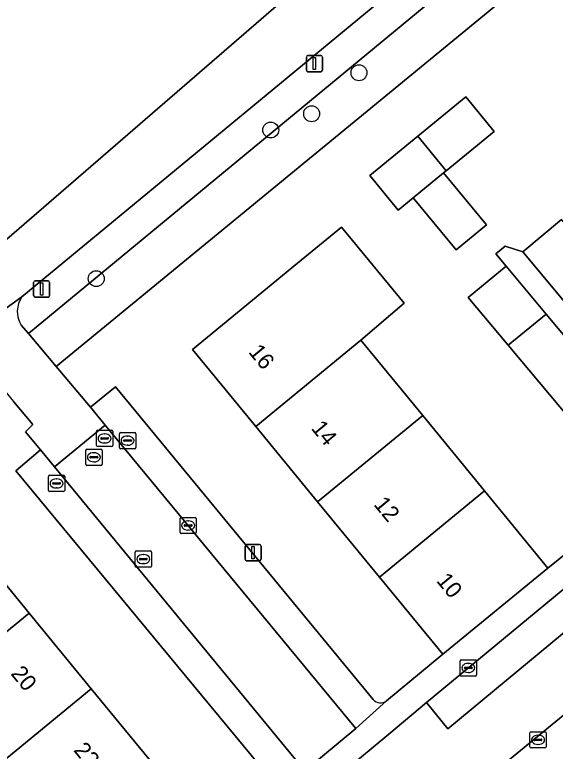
# Model space of a CAD drawing. Extents: x 159039 to 160102, y 381214 to 382524.
# Drawn here: x 159634.45 to 159667.67, y 381946.85 to 381992.12 of the extents above; entities that cross this region are included whole.
import ezdxf

# ---------------------------------------------------------------- set-up
doc = ezdxf.new("R2010")
doc.units = 0
for name, color, linetype in [('IMGEO_Boom', 7, 'Continuous'), ('IMGEO_Brandkraan', 7, 'Continuous'), ('IMGEO_Erf', 7, 'Continuous'), ('IMGEO_Groenvoorziening', 7, 'Continuous'), ('IMGEO_Haag', 7, 'Continuous'), ('IMGEO_Kolk', 7, 'Continuous'), ('IMGEO_Lichtmast', 7, 'Continuous'), ('IMGEO_Pand', 7, 'Continuous'), ('IMGEO_Pand_nummerreeks', 7, 'Continuous'), ('IMGEO_Parkeervlak_open', 7, 'Continuous'), ('IMGEO_Rijbaan_lokaal_open', 7, 'Continuous'), ('IMGEO_Rioolput', 7, 'Continuous'), ('IMGEO_Voetpad_gesloten', 7, 'Continuous'), ('IMGEO_Voetpad_open', 7, 'Continuous')]:
    doc.layers.add(name, color=color, linetype=linetype)

msp = doc.modelspace()

# ---------------------------------------------------------------- linework, layer by layer
at = {"layer": 'IMGEO_Boom'}
for centre in [(159655.61, 381988.55), (159652.7, 381986.03), (159650.184, 381985.031), (159639.459, 381975.896)]:
    msp.add_circle(centre, 0.489, dxfattribs=at)
at = {"layer": 'IMGEO_Brandkraan'}
for p, q in [((159636.52, 381962.882), (159636.52, 381963.734)), ((159636.595, 381963.808), (159637.447, 381963.808)), ((159637.008, 381963.588), (159637.033, 381963.588)), ((159637.521, 381963.734), (159637.521, 381962.882)), ((159636.779, 381963.302), (159636.779, 381963.314)), ((159637.217, 381963.265), (159636.819, 381963.265)), ((159636.822, 381963.351), (159637.22, 381963.351)), ((159637.031, 381963.028), (159637.006, 381963.028)), ((159637.263, 381963.314), (159637.263, 381963.302)), ((159637.447, 381962.808), (159636.595, 381962.808))]:
    msp.add_line(p, q, dxfattribs=at)
for points in [[(159636.52, 381962.882), (159636.52, 381963.734)], [(159636.595, 381963.808), (159637.447, 381963.808)], [(159637.521, 381963.734), (159637.521, 381962.882)], [(159637.447, 381962.808), (159636.595, 381962.808)]]:
    msp.add_lwpolyline(points, dxfattribs=at)
for centre, radius, start, end in [((159636.597, 381963.732), 0.0765, 91.552, 178.448), ((159636.597, 381963.732), 0.0765, 91.552, 178.448), ((159637.445, 381963.732), 0.0765, 1.552, 88.448), ((159637.445, 381963.732), 0.0765, 1.552, 88.448), ((159636.819, 381963.311), 0.0403, 85.8775, 175.7526), ((159636.816, 381963.301), 0.0366, 178.938, 274.7102), ((159637.22, 381963.308), 0.043, 264.8664, 352.4533), ((159637.224, 381963.313), 0.0386, 1.7309, 96.639), ((159636.597, 381962.884), 0.0765, 181.552, 268.448), ((159636.597, 381962.884), 0.0765, 181.552, 268.448), ((159637.445, 381962.884), 0.0765, 271.552, 358.448), ((159637.445, 381962.884), 0.0765, 271.552, 358.448)]:
    msp.add_arc(centre, radius, start, end, dxfattribs=at)
for centre, major_axis, ratio, start_param, end_param in [((159637.007, 381963.308), (-0.387, 0.002), 0.722429, 4.712389, 7.853982), ((159637.032, 381963.308), (-0.39, 0.002), 0.717154, 1.570796, 4.712389)]:
    msp.add_ellipse(centre, major_axis=major_axis, ratio=ratio, start_param=start_param, end_param=end_param, dxfattribs=at)
at = {"layer": 'IMGEO_Erf'}
for points in [[(159676.089, 381981.136), (159674.624, 381979.92), (159670.79, 381984.538), (159672.256, 381985.755), (159668.328, 381990.489), (159674.746, 381995.814), (159678.673, 381991.081), (159682.507, 381986.461), (159686.34, 381981.841), (159690.27, 381977.104), (159690.986, 381977.662), (159674.686, 381997.436), (159674.355, 381997.153), (159672.361, 381999.556), (159669.966, 381997.589), (159636.992, 381970.499), (159639.113, 381967.99), (159640.637, 381969.242), (159656.487, 381950.033)], [(159668.58, 381967.254), (159664.779, 381971.797), (159662.328, 381974.727), (159664.647, 381976.667), (159664.02, 381977.417), (159664.585, 381977.889), (159665.677, 381977.539), (159668.052, 381979.53)], [(159657.296, 381949.939), (159660.763, 381952.805), (159656.868, 381957.548), (159653.068, 381962.174), (159649.268, 381966.8), (159645.373, 381971.542), (159651.831, 381976.847), (159654.536, 381979.068), (159658.384, 381974.383), (159655.725, 381972.106), (159659.525, 381967.48), (159663.326, 381962.853), (159667.222, 381958.11), (159672.822, 381962.633)], [(159650.449, 381944.826), (159634.526, 381964.085), (159636.038, 381965.377), (159635.113, 381966.486), (159635.563, 381966.926), (159634.375, 381968.349)], [(159631.428, 381960.105), (159635.34, 381955.339), (159639.157, 381950.688), (159642.973, 381946.038), (159646.885, 381941.272), (159650.398, 381944.197)]]:
    msp.add_lwpolyline(points, dxfattribs=at)
msp.add_lwpolyline([(159658.947, 381980.863), (159658.024, 381980.105), (159656.275, 381982.235), (159659.22, 381984.655), (159662.167, 381987.075), (159663.917, 381984.945), (159660.97, 381982.525), (159660.81, 381982.394), (159663.438, 381979.195), (159661.575, 381977.664)], close=True, dxfattribs=at)
msp.add_arc((159656.94, 381950.399), 0.582, 218.981, 307.7637, dxfattribs=at)
at = {"layer": 'IMGEO_Groenvoorziening'}
for points in [[(159663.228, 382008.066), (159638.888, 382032.053), (159639.757, 382027.362), (159638.505, 382025.839), (159632.643, 382031.327), (159632.362, 382031.593), (159629.564, 382028.567), (159620.302, 382018.552), (159618.104, 382020.584), (159616.879, 382019.259), (159616.37, 382018.709), (159625.255, 382010.496), (159623.061, 382007.853), (159624.421, 382006.61), (159626.624, 382004.573), (159604.904, 381981.084), (159606.447, 381979.593), (159609.529, 381976.617), (159620.126, 381966.384), (159657.794, 381998.953), (159659.089, 382000), (159664.09, 382004.24), (159664.309, 382004.099)], [(159673.322, 382006.531), (159666.985, 382001.296), (159665.416, 382000), (159664.577, 381999.307), (159665.847, 381997.761), (159635.288, 381972.515), (159636.992, 381970.499), (159669.966, 381997.589)], [(159665.847, 381997.761), (159664.577, 381999.307), (159634.896, 381974.787)], [(159634.847, 381973.036), (159635.288, 381972.515), (159665.847, 381997.761)]]:
    msp.add_lwpolyline(points, dxfattribs=at)
msp.add_arc((159636.2, 381973.874), 1.592, 145.0161, 211.778, dxfattribs=at)
at = {"layer": 'IMGEO_Haag'}
msp.add_lwpolyline([(159673.322, 382006.531), (159666.985, 382001.296), (159665.416, 382000), (159664.577, 381999.307), (159665.847, 381997.761), (159635.288, 381972.515), (159636.992, 381970.499), (159669.966, 381997.589)], dxfattribs=at)
at = {"layer": 'IMGEO_Kolk'}
for p, q in [((159644.61, 381960.295), (159644.61, 381961.147)), ((159644.685, 381961.221), (159645.537, 381961.221)), ((159645.611, 381961.147), (159645.611, 381960.295)), ((159644.869, 381960.715), (159644.869, 381960.727)), ((159645.307, 381960.678), (159644.909, 381960.678)), ((159644.912, 381960.764), (159645.31, 381960.764)), ((159645.098, 381961.001), (159645.123, 381961.001)), ((159645.353, 381960.727), (159645.353, 381960.715)), ((159645.537, 381960.221), (159644.685, 381960.221)), ((159645.121, 381960.441), (159645.096, 381960.441)), ((159641.853, 381958.231), (159641.853, 381959.083)), ((159641.928, 381959.157), (159642.78, 381959.157)), ((159642.341, 381958.937), (159642.366, 381958.937)), ((159642.854, 381959.083), (159642.854, 381958.231)), ((159642.112, 381958.651), (159642.112, 381958.663)), ((159642.55, 381958.614), (159642.152, 381958.614)), ((159642.155, 381958.7), (159642.553, 381958.7)), ((159642.596, 381958.663), (159642.596, 381958.651)), ((159642.78, 381958.157), (159641.928, 381958.157)), ((159642.364, 381958.377), (159642.339, 381958.377)), ((159661.829, 381951.541), (159661.829, 381952.393)), ((159661.904, 381952.467), (159662.756, 381952.467)), ((159662.317, 381952.247), (159662.342, 381952.247)), ((159662.83, 381952.393), (159662.83, 381951.541)), ((159662.088, 381951.961), (159662.088, 381951.973)), ((159662.526, 381951.924), (159662.128, 381951.924)), ((159662.131, 381952.01), (159662.529, 381952.01)), ((159662.34, 381951.687), (159662.315, 381951.687)), ((159662.572, 381951.973), (159662.572, 381951.961)), ((159662.756, 381951.467), (159661.904, 381951.467)), ((159666.114, 381947.124), (159666.114, 381947.976)), ((159666.189, 381948.05), (159667.041, 381948.05)), ((159667.115, 381947.976), (159667.115, 381947.124)), ((159666.373, 381947.544), (159666.373, 381947.556)), ((159666.416, 381947.593), (159666.814, 381947.593)), ((159666.602, 381947.83), (159666.627, 381947.83)), ((159666.857, 381947.556), (159666.857, 381947.544)), ((159666.811, 381947.507), (159666.413, 381947.507)), ((159666.625, 381947.27), (159666.6, 381947.27)), ((159667.041, 381947.05), (159666.189, 381947.05))]:
    msp.add_line(p, q, dxfattribs=at)
for points in [[(159644.61, 381960.295), (159644.61, 381961.147)], [(159644.685, 381961.221), (159645.537, 381961.221)], [(159645.611, 381961.147), (159645.611, 381960.295)], [(159645.537, 381960.221), (159644.685, 381960.221)], [(159641.853, 381958.231), (159641.853, 381959.083)], [(159641.928, 381959.157), (159642.78, 381959.157)], [(159642.854, 381959.083), (159642.854, 381958.231)], [(159642.78, 381958.157), (159641.928, 381958.157)], [(159661.829, 381951.541), (159661.829, 381952.393)], [(159661.904, 381952.467), (159662.756, 381952.467)], [(159662.83, 381952.393), (159662.83, 381951.541)], [(159662.756, 381951.467), (159661.904, 381951.467)], [(159666.114, 381947.124), (159666.114, 381947.976)], [(159666.189, 381948.05), (159667.041, 381948.05)], [(159667.115, 381947.976), (159667.115, 381947.124)], [(159667.041, 381947.05), (159666.189, 381947.05)]]:
    msp.add_lwpolyline(points, dxfattribs=at)
for centre, radius, start, end in [((159644.687, 381961.145), 0.0765, 91.552, 178.448), ((159644.687, 381961.145), 0.0765, 91.552, 178.448), ((159645.535, 381961.145), 0.0765, 1.552, 88.448), ((159645.535, 381961.145), 0.0765, 1.552, 88.448), ((159644.909, 381960.724), 0.0403, 85.8775, 175.7526), ((159644.906, 381960.714), 0.0366, 178.938, 274.7102), ((159645.31, 381960.721), 0.043, 264.8664, 352.4533), ((159645.314, 381960.726), 0.0386, 1.7309, 96.639), ((159644.687, 381960.297), 0.0765, 181.552, 268.448), ((159644.687, 381960.297), 0.0765, 181.552, 268.448), ((159645.535, 381960.297), 0.0765, 271.552, 358.448), ((159645.535, 381960.297), 0.0765, 271.552, 358.448), ((159641.93, 381959.081), 0.0765, 91.552, 178.448), ((159641.93, 381959.081), 0.0765, 91.552, 178.448), ((159642.778, 381959.081), 0.0765, 1.552, 88.448), ((159642.778, 381959.081), 0.0765, 1.552, 88.448), ((159642.152, 381958.66), 0.0403, 85.8775, 175.7526), ((159642.149, 381958.65), 0.0366, 178.938, 274.7102), ((159642.553, 381958.657), 0.043, 264.8664, 352.4533), ((159642.557, 381958.662), 0.0386, 1.7309, 96.639), ((159641.93, 381958.233), 0.0765, 181.552, 268.448), ((159641.93, 381958.233), 0.0765, 181.552, 268.448), ((159642.778, 381958.233), 0.0765, 271.552, 358.448), ((159642.778, 381958.233), 0.0765, 271.552, 358.448), ((159661.906, 381952.391), 0.0765, 91.552, 178.448), ((159661.906, 381952.391), 0.0765, 91.552, 178.448), ((159662.754, 381952.391), 0.0765, 1.552, 88.448), ((159662.754, 381952.391), 0.0765, 1.552, 88.448), ((159662.128, 381951.97), 0.0403, 85.8775, 175.7526), ((159662.125, 381951.96), 0.0366, 178.938, 274.7102), ((159662.529, 381951.967), 0.043, 264.8664, 352.4533), ((159662.533, 381951.972), 0.0386, 1.7309, 96.639), ((159661.906, 381951.543), 0.0765, 181.552, 268.448), ((159661.906, 381951.543), 0.0765, 181.552, 268.448), ((159662.754, 381951.543), 0.0765, 271.552, 358.448), ((159662.754, 381951.543), 0.0765, 271.552, 358.448), ((159666.191, 381947.974), 0.0765, 91.552, 178.448), ((159666.191, 381947.974), 0.0765, 91.552, 178.448), ((159667.039, 381947.974), 0.0765, 1.552, 88.448), ((159667.039, 381947.974), 0.0765, 1.552, 88.448), ((159666.413, 381947.553), 0.0403, 85.8775, 175.7526), ((159666.41, 381947.543), 0.0366, 178.938, 274.7102), ((159666.814, 381947.55), 0.043, 264.8664, 352.4533), ((159666.818, 381947.555), 0.0386, 1.7309, 96.639), ((159666.191, 381947.126), 0.0765, 181.552, 268.448), ((159666.191, 381947.126), 0.0765, 181.552, 268.448), ((159667.039, 381947.126), 0.0765, 271.552, 358.448), ((159667.039, 381947.126), 0.0765, 271.552, 358.448)]:
    msp.add_arc(centre, radius, start, end, dxfattribs=at)
for centre, major_axis, ratio, start_param, end_param in [((159645.097, 381960.721), (-0.387, 0.002), 0.722429, 4.712389, 7.853982), ((159645.122, 381960.721), (-0.39, 0.002), 0.717154, 1.570796, 4.712389), ((159642.34, 381958.657), (-0.387, 0.002), 0.722429, 4.712389, 7.853982), ((159642.365, 381958.657), (-0.39, 0.002), 0.717154, 1.570796, 4.712389), ((159662.316, 381951.967), (-0.387, 0.002), 0.722429, 4.712389, 7.853982), ((159662.341, 381951.967), (-0.39, 0.002), 0.717154, 1.570796, 4.712389), ((159666.601, 381947.55), (-0.387, 0.002), 0.722429, 4.712389, 7.853982), ((159666.626, 381947.55), (-0.39, 0.002), 0.717154, 1.570796, 4.712389)]:
    msp.add_ellipse(centre, major_axis=major_axis, ratio=ratio, start_param=start_param, end_param=end_param, dxfattribs=at)
at = {"layer": 'IMGEO_Lichtmast'}
for p, q in [((159652.375, 381988.716), (159652.375, 381989.516)), ((159652.375, 381989.516), (159652.375, 381988.716)), ((159652.475, 381989.616), (159653.265, 381989.616)), ((159653.265, 381989.616), (159652.475, 381989.616)), ((159653.365, 381989.516), (159653.365, 381988.716)), ((159653.365, 381988.716), (159653.365, 381989.516)), ((159653.265, 381988.616), (159652.475, 381988.616)), ((159652.475, 381988.616), (159653.265, 381988.616)), ((159635.607, 381974.864), (159635.607, 381975.664)), ((159635.607, 381975.664), (159635.607, 381974.864)), ((159635.707, 381975.764), (159636.497, 381975.764)), ((159636.497, 381975.764), (159635.707, 381975.764)), ((159636.597, 381975.664), (159636.597, 381974.864)), ((159636.597, 381974.864), (159636.597, 381975.664)), ((159636.497, 381974.764), (159635.707, 381974.764)), ((159635.707, 381974.764), (159636.497, 381974.764)), ((159648.604, 381958.658), (159648.604, 381959.458)), ((159648.604, 381959.458), (159648.604, 381958.658)), ((159648.704, 381959.558), (159649.494, 381959.558)), ((159649.494, 381959.558), (159648.704, 381959.558)), ((159649.594, 381959.458), (159649.594, 381958.658)), ((159649.594, 381958.658), (159649.594, 381959.458)), ((159649.494, 381958.558), (159648.704, 381958.558)), ((159648.704, 381958.558), (159649.494, 381958.558))]:
    msp.add_line(p, q, dxfattribs=at)
for points in [[(159652.795, 381989.491), (159652.945, 381989.491), (159652.945, 381988.741), (159652.795, 381988.741), (159652.795, 381989.491)], [(159636.027, 381975.639), (159636.177, 381975.639), (159636.177, 381974.889), (159636.027, 381974.889), (159636.027, 381975.639)], [(159649.024, 381959.433), (159649.174, 381959.433), (159649.174, 381958.683), (159649.024, 381958.683), (159649.024, 381959.433)]]:
    msp.add_lwpolyline(points, dxfattribs=at)
for centre, start, end in [((159652.475, 381989.516), 90, 180), ((159652.475, 381989.516), 90, 180), ((159653.265, 381989.516), 0, 90), ((159653.265, 381989.516), 360, 90), ((159652.475, 381988.716), 180, 270), ((159652.475, 381988.716), 180, 270), ((159653.265, 381988.716), 270, 0), ((159653.265, 381988.716), 270, 0), ((159635.707, 381975.664), 90, 180), ((159635.707, 381975.664), 90, 180), ((159636.497, 381975.664), 0, 90), ((159636.497, 381975.664), 360, 90), ((159635.707, 381974.864), 180, 270), ((159635.707, 381974.864), 180, 270), ((159636.497, 381974.864), 270, 0), ((159636.497, 381974.864), 270, 0), ((159648.704, 381959.458), 90, 180), ((159648.704, 381959.458), 90, 180), ((159649.494, 381959.458), 0, 90), ((159649.494, 381959.458), 360, 90), ((159648.704, 381958.658), 180, 270), ((159648.704, 381958.658), 180, 270), ((159649.494, 381958.658), 270, 0), ((159649.494, 381958.658), 270, 0)]:
    msp.add_arc(centre, 0.1, start, end, dxfattribs=at)
at = {"layer": 'IMGEO_Pand'}
for points in [[(159659.22, 381984.655), (159660.97, 381982.525), (159663.917, 381984.945), (159662.167, 381987.075)], [(159660.97, 381982.525), (159659.22, 381984.655), (159656.275, 381982.235), (159658.024, 381980.105), (159658.947, 381980.863), (159660.81, 381982.394)], [(159660.81, 381982.394), (159658.947, 381980.863), (159661.575, 381977.664), (159663.438, 381979.195)], [(159670.554, 381976.544), (159668.052, 381979.53), (159665.677, 381977.539), (159668.169, 381974.565)], [(159649.268, 381966.8), (159655.725, 381972.106), (159658.384, 381974.383), (159654.536, 381979.068), (159651.831, 381976.847), (159645.373, 381971.542)], [(159664.779, 381971.797), (159667.115, 381973.717), (159664.647, 381976.667), (159662.328, 381974.727)], [(159664.779, 381971.797), (159668.58, 381967.254), (159670.9, 381969.194), (159667.115, 381973.717)], [(159653.068, 381962.174), (159659.525, 381967.48), (159655.725, 381972.106), (159649.268, 381966.8)], [(159663.326, 381962.853), (159659.525, 381967.48), (159653.068, 381962.174), (159656.868, 381957.548)], [(159663.326, 381962.853), (159656.868, 381957.548), (159660.763, 381952.805), (159667.222, 381958.11)], [(159635.34, 381955.339), (159631.428, 381960.105), (159624.947, 381954.786), (159622.647, 381952.898), (159626.558, 381948.133), (159628.858, 381950.02)], [(159632.675, 381945.37), (159639.157, 381950.688), (159635.34, 381955.339), (159628.858, 381950.02)], [(159636.491, 381940.72), (159642.973, 381946.038), (159639.157, 381950.688), (159632.675, 381945.37)]]:
    msp.add_lwpolyline(points, close=True, dxfattribs=at)
at = {"layer": 'IMGEO_Parkeervlak_open'}
msp.add_lwpolyline([(159692.556, 381969.219), (159675.735, 381955.294), (159672.054, 381952.235), (159658.001, 381940.7)], dxfattribs=at)
msp.add_lwpolyline([(159659.769, 381949.834), (159661.06, 381948.222), (159669.554, 381955.245), (159673.24, 381958.3), (159675.118, 381959.893), (159673.826, 381961.489)], close=True, dxfattribs=at)
at = {"layer": 'IMGEO_Rijbaan_lokaal_open'}
for points in [[(159636.901, 381964.329), (159652.285, 381945.644), (159655.408, 381948.24), (159640.019, 381966.892)], [(159669.554, 381955.245), (159661.06, 381948.222), (159659.769, 381949.834), (159657.442, 381947.905), (159652.154, 381943.516), (159649.586, 381941.383), (159650.867, 381939.766), (159641.997, 381932.408), (159640.703, 381934.004), (159636.733, 381930.706), (159633.809, 381928.298), (159629.825, 381924.985), (159632.286, 381922.003), (159633.509, 381923.021), (159634.804, 381921.508), (159635.327, 381921.942), (159638.23, 381924.343), (159658.001, 381940.7), (159672.054, 381952.235)]]:
    msp.add_lwpolyline(points, close=True, dxfattribs=at)
at = {"layer": 'IMGEO_Rioolput'}
for p, q in [((159639.55, 381966.574), (159640.402, 381966.574)), ((159639.475, 381965.648), (159639.475, 381966.5)), ((159639.734, 381966.068), (159639.734, 381966.08)), ((159639.777, 381966.117), (159640.175, 381966.117)), ((159639.963, 381966.354), (159639.988, 381966.354)), ((159640.218, 381966.08), (159640.218, 381966.068)), ((159640.476, 381966.5), (159640.476, 381965.648)), ((159640.884, 381965.514), (159640.884, 381966.366)), ((159640.959, 381966.44), (159641.811, 381966.44)), ((159641.372, 381966.22), (159641.397, 381966.22)), ((159641.885, 381966.366), (159641.885, 381965.514)), ((159640.172, 381966.031), (159639.774, 381966.031)), ((159639.986, 381965.794), (159639.961, 381965.794)), ((159641.143, 381965.934), (159641.143, 381965.946)), ((159641.581, 381965.897), (159641.183, 381965.897)), ((159641.186, 381965.983), (159641.584, 381965.983)), ((159641.395, 381965.66), (159641.37, 381965.66)), ((159641.627, 381965.946), (159641.627, 381965.934)), ((159638.817, 381964.49), (159638.817, 381965.342)), ((159638.892, 381965.416), (159639.744, 381965.416)), ((159639.305, 381965.196), (159639.33, 381965.196)), ((159640.402, 381965.574), (159639.55, 381965.574)), ((159639.818, 381965.342), (159639.818, 381964.49)), ((159641.811, 381965.44), (159640.959, 381965.44)), ((159639.076, 381964.91), (159639.076, 381964.922)), ((159639.514, 381964.873), (159639.116, 381964.873)), ((159639.119, 381964.959), (159639.517, 381964.959)), ((159639.56, 381964.922), (159639.56, 381964.91)), ((159639.744, 381964.416), (159638.892, 381964.416)), ((159639.328, 381964.636), (159639.303, 381964.636))]:
    msp.add_line(p, q, dxfattribs=at)
for points in [[(159639.55, 381966.574), (159640.402, 381966.574)], [(159639.475, 381965.648), (159639.475, 381966.5)], [(159640.476, 381966.5), (159640.476, 381965.648)], [(159640.884, 381965.514), (159640.884, 381966.366)], [(159640.959, 381966.44), (159641.811, 381966.44)], [(159641.885, 381966.366), (159641.885, 381965.514)], [(159638.817, 381964.49), (159638.817, 381965.342)], [(159638.892, 381965.416), (159639.744, 381965.416)], [(159640.402, 381965.574), (159639.55, 381965.574)], [(159639.818, 381965.342), (159639.818, 381964.49)], [(159641.811, 381965.44), (159640.959, 381965.44)], [(159639.744, 381964.416), (159638.892, 381964.416)]]:
    msp.add_lwpolyline(points, dxfattribs=at)
for centre, radius, start, end in [((159639.552, 381966.498), 0.0765, 91.552, 178.448), ((159639.552, 381966.498), 0.0765, 91.552, 178.448), ((159640.4, 381966.498), 0.0765, 1.552, 88.448), ((159640.4, 381966.498), 0.0765, 1.552, 88.448), ((159639.774, 381966.077), 0.0403, 85.8775, 175.7526), ((159640.179, 381966.079), 0.0386, 1.7309, 96.639), ((159640.961, 381966.364), 0.0765, 91.552, 178.448), ((159640.961, 381966.364), 0.0765, 91.552, 178.448), ((159641.809, 381966.364), 0.0765, 1.552, 88.448), ((159641.809, 381966.364), 0.0765, 1.552, 88.448), ((159639.552, 381965.65), 0.0765, 181.552, 268.448), ((159639.552, 381965.65), 0.0765, 181.552, 268.448), ((159639.771, 381966.067), 0.0366, 178.938, 274.7102), ((159640.175, 381966.074), 0.043, 264.8664, 352.4533), ((159640.4, 381965.65), 0.0765, 271.552, 358.448), ((159640.4, 381965.65), 0.0765, 271.552, 358.448), ((159641.183, 381965.943), 0.0403, 85.8775, 175.7526), ((159641.18, 381965.933), 0.0366, 178.938, 274.7102), ((159641.584, 381965.94), 0.043, 264.8664, 352.4533), ((159641.588, 381965.945), 0.0386, 1.7309, 96.639), ((159638.894, 381965.34), 0.0765, 91.552, 178.448), ((159638.894, 381965.34), 0.0765, 91.552, 178.448), ((159639.742, 381965.34), 0.0765, 1.552, 88.448), ((159639.742, 381965.34), 0.0765, 1.552, 88.448), ((159640.961, 381965.516), 0.0765, 181.552, 268.448), ((159640.961, 381965.516), 0.0765, 181.552, 268.448), ((159641.809, 381965.516), 0.0765, 271.552, 358.448), ((159641.809, 381965.516), 0.0765, 271.552, 358.448), ((159639.116, 381964.919), 0.0403, 85.8775, 175.7526), ((159639.113, 381964.909), 0.0366, 178.938, 274.7102), ((159639.517, 381964.916), 0.043, 264.8664, 352.4533), ((159639.521, 381964.921), 0.0386, 1.7309, 96.639), ((159638.894, 381964.492), 0.0765, 181.552, 268.448), ((159638.894, 381964.492), 0.0765, 181.552, 268.448), ((159639.742, 381964.492), 0.0765, 271.552, 358.448), ((159639.742, 381964.492), 0.0765, 271.552, 358.448)]:
    msp.add_arc(centre, radius, start, end, dxfattribs=at)
for centre, major_axis, ratio, start_param, end_param in [((159639.962, 381966.074), (-0.387, 0.002), 0.722429, 4.712389, 7.853982), ((159639.987, 381966.074), (-0.39, 0.002), 0.717154, 1.570796, 4.712389), ((159641.371, 381965.94), (-0.387, 0.002), 0.722429, 4.712389, 7.853982), ((159641.396, 381965.94), (-0.39, 0.002), 0.717154, 1.570796, 4.712389), ((159639.304, 381964.916), (-0.387, 0.002), 0.722429, 4.712389, 7.853982), ((159639.329, 381964.916), (-0.39, 0.002), 0.717154, 1.570796, 4.712389)]:
    msp.add_ellipse(centre, major_axis=major_axis, ratio=ratio, start_param=start_param, end_param=end_param, dxfattribs=at)
at = {"layer": 'IMGEO_Voetpad_gesloten'}
for points in [[(159715.546, 382044.267), (159685.528, 382020.709), (159683.889, 382019.768), (159683.055, 382019.113), (159680.789, 382017.29), (159674.755, 382012.434), (159670.146, 382008.725), (159664.309, 382004.099), (159664.09, 382004.24), (159659.089, 382000), (159657.794, 381998.953), (159620.126, 381966.384), (159617.102, 381963.667), (159601.745, 381949.641), (159583.771, 381932.786)], [(159629.657, 381971.006), (159634.896, 381974.787), (159664.577, 381999.307), (159665.416, 382000), (159666.985, 382001.296), (159673.322, 382006.531), (159677.805, 382010.327), (159679.319, 382011.608), (159680.428, 382012.849), (159717.814, 382042.05)], [(159634.896, 381974.787), (159629.657, 381971.006)], [(159636.992, 381970.499), (159635.288, 381972.515), (159634.847, 381973.036)], [(159631.227, 381971.472), (159631.999, 381971.194), (159632.753, 381970.291), (159634.375, 381968.349), (159635.563, 381966.926), (159635.113, 381966.486), (159636.038, 381965.377), (159636.901, 381964.329), (159640.019, 381966.892), (159639.113, 381967.99), (159636.992, 381970.499)]]:
    msp.add_lwpolyline(points, dxfattribs=at)
msp.add_arc((159636.2, 381973.874), 1.592, 145.0161, 211.778, dxfattribs=at)
at = {"layer": 'IMGEO_Voetpad_open'}
msp.add_lwpolyline([(159670.722, 381971.517), (159668.169, 381974.565), (159665.677, 381977.539), (159664.585, 381977.889), (159664.02, 381977.417), (159664.647, 381976.667), (159667.115, 381973.717), (159670.9, 381969.194), (159672.521, 381967.267), (159674.915, 381964.352), (159676.009, 381965.248), (159672.144, 381969.954)], close=True, dxfattribs=at)
for points in [[(159693.826, 381975.39), (159690.986, 381977.662), (159690.27, 381977.104), (159683.852, 381971.779), (159678.165, 381967.019), (159676.009, 381965.248), (159674.915, 381964.352), (159672.822, 381962.633), (159667.222, 381958.11), (159660.763, 381952.805), (159657.296, 381949.939), (159655.408, 381948.24), (159652.285, 381945.644), (159650.398, 381944.197), (159646.885, 381941.272), (159640.403, 381935.953), (159635.493, 381931.77), (159632.744, 381929.514)], [(159657.442, 381947.905), (159659.769, 381949.834), (159673.826, 381961.489), (159676.773, 381963.933), (159679.672, 381966.36), (159680.862, 381967.342), (159690.07, 381974.945)], [(159640.637, 381969.242), (159639.113, 381967.99), (159640.019, 381966.892), (159655.408, 381948.24), (159657.296, 381949.939)], [(159656.487, 381950.033), (159640.637, 381969.242)], [(159636.901, 381964.329), (159636.038, 381965.377), (159634.526, 381964.085), (159650.449, 381944.826)], [(159650.398, 381944.197), (159652.285, 381945.644), (159636.901, 381964.329)], [(159633.809, 381928.298), (159636.733, 381930.706), (159640.703, 381934.004), (159649.586, 381941.383), (159652.154, 381943.516), (159657.442, 381947.905)]]:
    msp.add_lwpolyline(points, dxfattribs=at)
msp.add_arc((159656.94, 381950.399), 0.582, 218.981, 307.7637, dxfattribs=at)

# ---------------------------------------------------------------- texts
at = {"layer": 'IMGEO_Pand_nummerreeks'}
for s, rotation, p in [('16', 309.3986, (159648.778, 381971.368)), ('14', 309.3986, (159652.625, 381966.683)), ('12', 309.3986, (159656.471, 381962.002)), ('10', 309.3986, (159660.322, 381957.313)), ('20', 309.3771, (159634.167, 381951.598)), ('22', 309.3771, (159638.027, 381946.895))]:
    msp.add_text(s, height=1, rotation=rotation, dxfattribs=at).set_placement(p)

doc.saveas('drawing.dxf')
